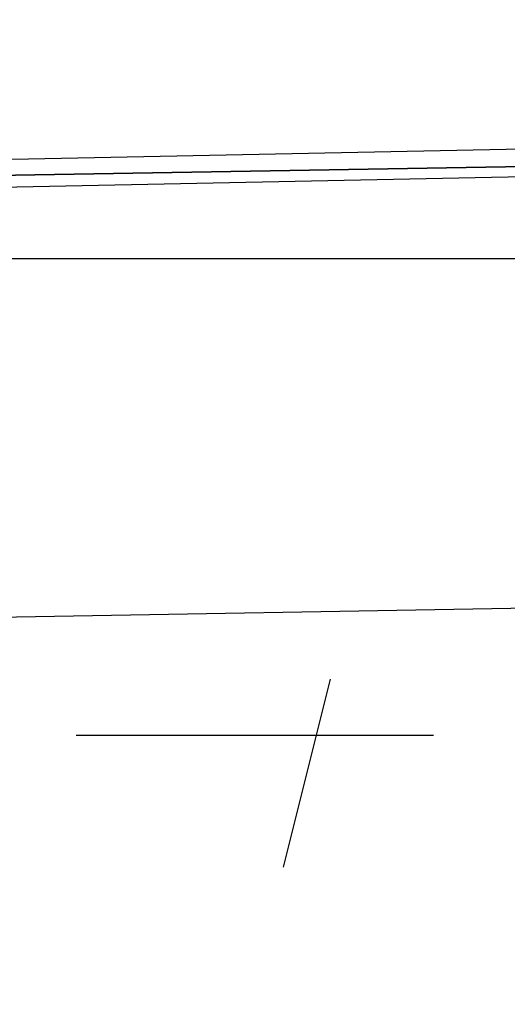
# Model space of a CAD drawing. Header units: feet. Extents: x -79 to 198, y -22 to 181.
# Tile 703 of 982: x 86.493 to 87.184, y 152.917 to 154.312. Entities that reach past the tile are written whole.
import ezdxf

# ---------------------------------------------------------------- set-up
doc = ezdxf.new("R2010")
doc.units = ezdxf.units.FT
doc.layers.add('A-AREA-COMUN', color=252, linetype='CONTINUOUS')
doc.layers.add('A-LINEA', color=7, linetype='CONTINUOUS')

msp = doc.modelspace()

# ---------------------------------------------------------------- linework, layer by layer
at = {"layer": 'A-AREA-COMUN'}
msp.add_lwpolyline([(92.64, 126.5778), (92.64, 127.5733), (96.768, 144.9422), (90.56, 146.3822), (90.432, 147.5733), (90.72, 148.7289), (87.12, 149.6178), (87.12, 150.5778), (87.76, 153.1733), (87.36, 153.2089), (87.36, 153.9733), (83.648, 153.9733), (83.232, 159.3778), (88.608, 159.7689), (95.328, 159.7689), (101.84, 159.2889), (108.128, 158.3822), (115.968, 156.5689), (123.872, 153.9733)], dxfattribs=at)
at = {"layer": 'A-LINEA'}
for p, q in [((83.8133, 153.4178), (87.52, 153.4844)), ((83.8133, 153.4178), (87.52, 153.4844)), ((86.9333, 153.3778), (86.8667, 153.1111)), ((87.08, 153.2978), (86.5733, 153.2978)), ((87.08, 153.2978), (86.5733, 153.2978))]:
    msp.add_line(p, q, dxfattribs=at)
for points in [[(83.68, 154.0578), (87.6267, 154.1378), (87.6267, 154.1111), (83.68, 154.0444), (83.68, 154.0578)], [(83.68, 154.0578), (87.6267, 154.1378), (87.6267, 154.1111), (83.68, 154.0444), (83.68, 154.0578)], [(83.68, 154.0311), (83.68, 154.0444), (87.6267, 154.1111), (87.6267, 154.0978), (83.68, 154.0178), (83.68, 154.0311)], [(83.68, 154.0311), (83.68, 154.0444), (87.6267, 154.1111), (87.6267, 154.0978), (83.68, 154.0178), (83.68, 154.0311)]]:
    msp.add_lwpolyline(points, dxfattribs=at)

doc.saveas('drawing.dxf')
